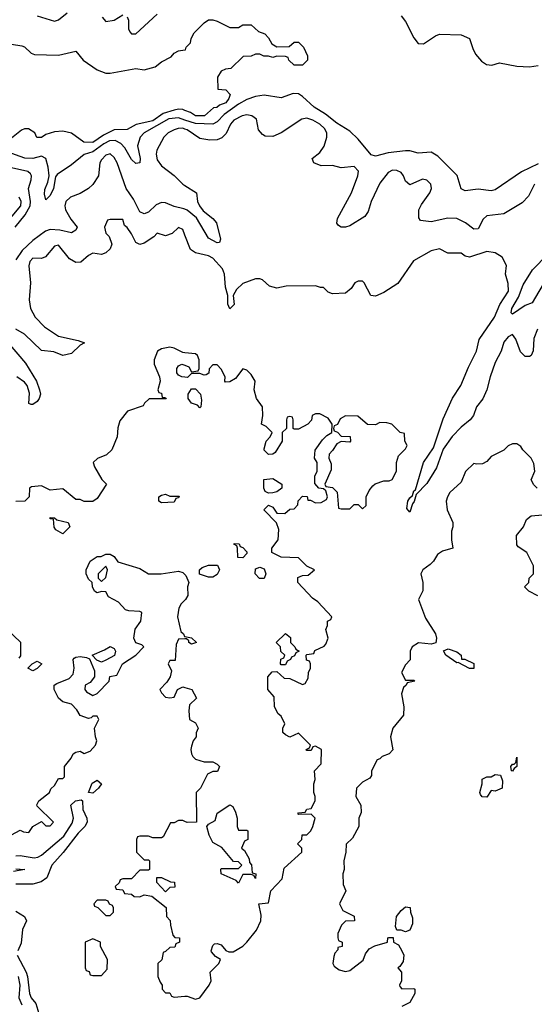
# Model space of a CAD drawing. Header units: inches. Extents: x 2380249 to 2585472, y 382747 to 546448.
# Tile 316 of 626: x 2559228 to 2561632, y 394500 to 399099. Entities that reach past the tile are written whole.
import ezdxf

# ---------------------------------------------------------------- set-up
doc = ezdxf.new("R2010")
doc.units = ezdxf.units.IN
doc.header["$MEASUREMENT"] = 0
doc.layers.add('C5359', color=7, linetype='Continuous')
doc.layers.add('C5369', color=7, linetype='Continuous')

msp = doc.modelspace()

# ---------------------------------------------------------------- linework, layer by layer
at = {"layer": 'C5359', "color": 4}
for points, elevation in [([(2559310, 399117.3), (2559390, 399092), (2559410, 399098), (2559449.6, 399130.4)], 16), ([(2559613.4, 399110), (2559630, 399090.7), (2559670, 399096.3), (2559710, 399121)], 16), ([(2559730, 399112), (2559736.9, 399096.9), (2559736, 399056), (2559742, 399042), (2559750, 399032), (2559770, 399032), (2559870, 399124)], 16), ([(2559190, 398984.4), (2559237.3, 398977.3), (2559250, 398971.3), (2559282, 398942), (2559296.7, 398936.7), (2559410, 398933), (2559490.9, 398950.9), (2559524.7, 398910), (2559590, 398864), (2559630, 398848.2), (2559650, 398848.2), (2559770, 398870.5), (2559810, 398864.9), (2559860.9, 398879.1), (2559890, 398902), (2559935.3, 398924.7), (2559950, 398942), (2559970, 398954), (2560000, 398957.7)], 12), ([(2560000, 398675.1), (2559990, 398679), (2559970, 398680.9), (2559950, 398676.2), (2559898.9, 398661.1), (2559850, 398626.2), (2559771.6, 398608.4), (2559730, 398585.2), (2559670, 398583.6), (2559620.2, 398559.8), (2559570, 398525.6), (2559527.3, 398527.3), (2559470, 398569), (2559430, 398578), (2559390, 398575.3), (2559350, 398562), (2559330, 398549), (2559308, 398548), (2559298, 398570), (2559268.4, 398588.4), (2559250, 398588.7), (2559236.9, 398583.1), (2559190, 398545.2)], 12), ([(2560000, 398629.7), (2559970, 398639.6), (2559924.4, 398635.6), (2559810.3, 398570), (2559790.3, 398550), (2559779, 398510), (2559791, 398450), (2559790, 398429.6), (2559770, 398427.2), (2559750, 398445.1), (2559719.7, 398499.7), (2559700.6, 398520.6), (2559674.1, 398534.1), (2559647.5, 398532.5), (2559621.1, 398518.9), (2559570, 398482.2), (2559530, 398469.7), (2559470, 398421.1), (2559403.8, 398376.2), (2559396, 398364), (2559385.3, 398310), (2559370, 398278), (2559350, 398257.2), (2559344.1, 398284.1), (2559346, 398306), (2559359.5, 398340.5), (2559365.1, 398370), (2559361.3, 398410), (2559349.5, 398450), (2559330, 398461.1), (2559290, 398450.9), (2559252.6, 398452.6), (2559170, 398481.1)], 16), ([(2560000, 398587.5), (2559990, 398591.6), (2559969, 398591), (2559950, 398583.5), (2559922.4, 398570), (2559901.3, 398550), (2559868.7, 398490), (2559865.3, 398470), (2559870, 398444), (2559890, 398415.5), (2559950.3, 398370.3), (2559990.6, 398330), (2560000, 398324.1)], 24), ([(2560000, 398213.8), (2559995.6, 398215.6), (2559950, 398226.3), (2559910, 398242.6), (2559890, 398244.7), (2559865.8, 398234.2), (2559830, 398199.5), (2559810, 398192), (2559790, 398200.9), (2559759.8, 398259.8), (2559726, 398310), (2559683.5, 398430), (2559670, 398454.7), (2559650, 398472), (2559630, 398465.7), (2559610, 398444.5), (2559603.2, 398430), (2559596.4, 398370), (2559570.3, 398329.7), (2559550, 398309.6), (2559510, 398287.3), (2559466, 398270), (2559443.8, 398250), (2559438.4, 398230), (2559442, 398210), (2559467.5, 398167.5), (2559497.3, 398130), (2559490, 398115.3), (2559470, 398102.7), (2559416.3, 398116.3), (2559370, 398119.2), (2559348.4, 398111.6), (2559290, 398068), (2559239.7, 398020.3), (2559210, 397977.2)], 24), ([(2559206.8, 398130), (2559253, 398187), (2559276.5, 398230), (2559279, 398250), (2559268.5, 398310), (2559282.4, 398350), (2559282.7, 398370), (2559278, 398378), (2559266.6, 398390), (2559190, 398406.8)], 24), ([(2559177.6, 398162.4), (2559233.7, 398230), (2559235.4, 398250), (2559225.1, 398270)], 28), ([(2560000, 398092.1), (2559990, 398118), (2559970, 398128), (2559939.8, 398100.2), (2559910, 398088.7), (2559870, 398102), (2559855.2, 398084.8), (2559810, 398055.1), (2559790, 398048.7), (2559770, 398058), (2559750, 398098), (2559730, 398128), (2559718, 398138), (2559710, 398166), (2559650, 398166), (2559638, 398162), (2559624.7, 398130), (2559630, 398102), (2559646, 398086), (2559658, 398050), (2559650.9, 398029.1), (2559630.9, 398009.1), (2559610, 398002), (2559570, 398008), (2559550, 397998), (2559513.4, 397966.6), (2559490, 397965.2), (2559461.2, 397981.2), (2559410, 398045.2), (2559390, 398041.2), (2559348.2, 397991.8), (2559330, 397982.7), (2559290, 397985.2), (2559274.8, 397970), (2559270.7, 397949.3), (2559278.7, 397870), (2559272, 397790), (2559279.3, 397750), (2559300.5, 397710), (2559344.6, 397664.6), (2559410, 397620.5), (2559501, 397601), (2559531, 397590), (2559510, 397578), (2559470, 397539.5), (2559429.5, 397529.5), (2559386.8, 397546.8), (2559330, 397553.2), (2559250, 397629.3), (2559210, 397652.7)], 28), ([(2559174.8, 397590), (2559255.1, 397495.1), (2559307.3, 397410), (2559321, 397370), (2559326, 397350), (2559318.8, 397330), (2559310, 397315.3), (2559290, 397302), (2559282, 397302), (2559270, 397306), (2559273.6, 397353.6), (2559262.7, 397390), (2559250, 397405.2), (2559214, 397430)], 28), ([(2560000, 397543), (2559990, 397544), (2559950, 397565.2), (2559930, 397569.2), (2559890, 397561.2), (2559871.3, 397550), (2559856, 397510), (2559856, 397490), (2559881, 397430), (2559884.7, 397410), (2559874, 397370), (2559878, 397358), (2559890, 397354), (2559894, 397334), (2559906, 397334), (2559911.2, 397331.1), (2559912, 397328), (2559832.7, 397327.3), (2559811.6, 397308.4), (2559804.7, 397295.3), (2559732, 397270), (2559695.3, 397224.7), (2559686.8, 397193.2), (2559682.8, 397150), (2559658, 397090), (2559634, 397066), (2559591.2, 397048.9), (2559572, 397030), (2559578, 397010), (2559611.2, 396951.1), (2559634, 396930), (2559590, 396862), (2559570, 396848), (2559528.8, 396848.9), (2559510, 396858), (2559490, 396858), (2559430, 396908), (2559370, 396902), (2559330, 396922), (2559283.6, 396916.4), (2559274, 396910), (2559272, 396870), (2559252, 396850), (2559210, 396848)], 32), ([(2560000, 397428.9), (2559986, 397430), (2559970, 397438), (2559962, 397450), (2559962, 397470), (2559970, 397482), (2559986, 397490), (2560000, 397484.7)], 32), ([(2559190, 395292), (2559230, 395314), (2559245.4, 395305.4), (2559270, 395302), (2559288.8, 395331.1), (2559330, 395354), (2559350, 395334), (2559370, 395334), (2559386, 395350), (2559310, 395426), (2559308.4, 395431.6), (2559318, 395450), (2559368, 395490), (2559374, 395506), (2559390, 395522), (2559410, 395554), (2559430, 395554), (2559438, 395562), (2559438, 395610), (2559468.7, 395650), (2559478, 395670), (2559490, 395678), (2559510, 395682), (2559530, 395672), (2559558, 395682), (2559582, 395710), (2559588.7, 395730), (2559582, 395750), (2559578, 395790), (2559598, 395830), (2559590, 395846), (2559570, 395846), (2559562, 395838), (2559550, 395835.3), (2559510, 395848.7), (2559495.5, 395875.5), (2559470, 395902), (2559430, 395913.2), (2559409.2, 395929.2), (2559389, 395970), (2559389.3, 395990.7), (2559400.9, 395999.1), (2559459, 396021), (2559478, 396042), (2559482, 396070), (2559478, 396110), (2559483.1, 396116.9), (2559490, 396122), (2559510, 396124.7), (2559539.6, 396119.6), (2559554, 396114), (2559576.9, 396056.9), (2559578, 396030), (2559556.9, 396003.1), (2559534, 395990), (2559532, 395970), (2559539.6, 395959.6), (2559570, 395942), (2559590, 395952), (2559646, 396010), (2559648.7, 396031.3), (2559682, 396038), (2559709.1, 396090.9), (2559770, 396131), (2559808, 396170), (2559799, 396179), (2559770, 396189), (2559762, 396210), (2559767.5, 396252.5), (2559794, 396290), (2559798, 396330), (2559790, 396335.3), (2559737.2, 396337.2), (2559722, 396342), (2559690, 396378), (2559643.1, 396403.1), (2559630, 396426), (2559610, 396428), (2559590, 396422), (2559578, 396430), (2559568, 396450), (2559566, 396470), (2559550, 396486), (2559538, 396510), (2559538, 396530), (2559558, 396570), (2559590, 396591), (2559608.7, 396591.3), (2559630, 396602), (2559650, 396602), (2559670, 396592), (2559686, 396566), (2559790, 396536), (2559830, 396511), (2559889.1, 396510.9), (2559970, 396522.8), (2559990, 396516), (2560000, 396506.7)], 32), ([(2560000, 396388), (2559982, 396370), (2559972, 396350), (2559964.7, 396310), (2559981, 396241), (2559994, 396230), (2559998, 396218), (2560000, 396217.6)], 32), ([(2559170, 396251.3), (2559231.2, 396191.1), (2559232, 396128), (2559223.6, 396116.4)], 32), ([(2560000, 396207.1), (2559970, 396206), (2559959.6, 396180.4), (2559954, 396106), (2559930, 396106), (2559922, 396090), (2559938, 396058), (2559931, 396029), (2559916, 396004), (2559882, 395970), (2559890, 395954), (2559910, 395934), (2559930, 395932), (2559950, 395934), (2559966, 395970), (2559990, 395982), (2560000, 395979.1)], 32), ([(2559210, 395193.1), (2559230, 395195.6), (2559295.2, 395184.8), (2559312.9, 395187.1), (2559330, 395197), (2559434.5, 395285.5), (2559473.4, 395346.6), (2559479.7, 395370), (2559467, 395430), (2559489, 395450), (2559515.2, 395455.2), (2559521, 395450), (2559523.8, 395410), (2559541.3, 395370), (2559543.1, 395350), (2559532.2, 395330), (2559500.7, 395299.3), (2559431.4, 395208.6), (2559378, 395150), (2559354.8, 395090), (2559327.7, 395072.3), (2559290, 395061), (2559210, 395061.7)], 28), ([(2560000, 395353.3), (2559990, 395358), (2559970, 395358), (2559950, 395348), (2559932.7, 395347.3), (2559898, 395282), (2559890, 395278), (2559850, 395278), (2559830, 395286), (2559790, 395286), (2559778, 395282), (2559774, 395270), (2559774, 395210), (2559810, 395174), (2559830, 395174), (2559834, 395170), (2559834, 395130), (2559830, 395126), (2559790, 395126), (2559750, 395086), (2559710, 395086), (2559698, 395082), (2559692.7, 395067.3), (2559674, 395050), (2559678, 395038), (2559710, 395034), (2559718, 395018), (2559750, 395014), (2559763.6, 395003.6), (2559790, 395002), (2559810, 395012), (2559844.7, 395004.7), (2559912.7, 394952.7), (2559914, 394910), (2559931.6, 394891.6), (2559932, 394870), (2559943.6, 394823.6), (2559952.7, 394812.7), (2559974, 394810), (2559974, 394790), (2559958, 394782), (2559952.7, 394767.3), (2559930, 394766), (2559910, 394746), (2559898, 394742), (2559891.6, 394708.4), (2559874, 394690), (2559874, 394630), (2559883.6, 394603.6), (2559894, 394590), (2559894, 394570), (2559910, 394554), (2559930, 394554), (2559938, 394538), (2559950, 394534), (2560000, 394537.3)], 32), ([(2559210, 395133.4), (2559251.3, 395130), (2559199.6, 395120.4)], 24), ([(2559210, 394935.3), (2559250.7, 394910), (2559259.1, 394890), (2559241.6, 394850), (2559234.6, 394785.4), (2559219.1, 394750)], 28), ([(2559215.5, 394730), (2559258, 394650), (2559264.2, 394630), (2559273.1, 394550), (2559282, 394530), (2559303.8, 394503.8), (2559331.5, 394410)], 28), ([(2559221.1, 394630), (2559228.7, 394590), (2559224.4, 394530), (2559238, 394498)], 24)]:
    msp.add_lwpolyline(points, dxfattribs=dict(at, elevation=elevation))
for points, elevation in [([(2559890, 396842), (2559878, 396850), (2559878, 396870), (2559890, 396878), (2559910, 396882), (2559930, 396874), (2559972.7, 396872.7), (2559970, 396866), (2559958, 396862), (2559950, 396846)], 32), ([(2559430, 396698), (2559396.4, 396716.4), (2559388.8, 396728.9), (2559386, 396766), (2559370, 396768), (2559370, 396774), (2559390, 396772), (2559402, 396762), (2559454, 396750), (2559462, 396730)], 32), ([(2559630, 396546), (2559594, 396510), (2559594, 396490), (2559610, 396474), (2559630, 396494), (2559638, 396530)], 32), ([(2559610, 396098), (2559588, 396108), (2559566, 396130), (2559624.7, 396155.3), (2559650, 396171.3), (2559670, 396162), (2559676, 396150), (2559671.2, 396128.9), (2559630, 396108)], 32), ([(2559290, 396058), (2559266, 396070), (2559286, 396090), (2559310, 396102), (2559332, 396090), (2559310, 396068)], 32), ([(2559570, 395486.6), (2559549.4, 395490), (2559566.7, 395533.3), (2559590, 395546.8), (2559611, 395530), (2559596.3, 395510)], 28), ([(2559910, 395026), (2559868.4, 395068.4), (2559868, 395092), (2559890, 395092), (2559932.7, 395072.7), (2559952, 395070), (2559952.7, 395047.3), (2559930, 395046)], 32), ([(2559630, 394986), (2559590, 394986), (2559574, 394970), (2559578, 394958), (2559592.7, 394952.7), (2559630, 394914), (2559650, 394914), (2559666, 394930), (2559666, 394950), (2559662, 394962), (2559647.3, 394967.3), (2559642, 394982)], 32), ([(2559570, 394806), (2559534, 394790), (2559534, 394670), (2559538, 394658), (2559552.7, 394652.7), (2559558, 394638), (2559570, 394634), (2559610, 394634), (2559636.4, 394663.6), (2559638, 394710), (2559606, 394770), (2559606, 394790)], 32)]:
    msp.add_lwpolyline(points, close=True, dxfattribs=dict(at, elevation=elevation))
at = {"layer": 'C5369', "color": 4}
for points, elevation in [([(2560000, 398957.7), (2560002, 398958), (2560006, 398970), (2560026, 398990), (2560028.4, 399011.6), (2560043.1, 399036.9), (2560090, 399084.7), (2560110, 399098), (2560130, 399098), (2560151.2, 399091.1), (2560210, 399062), (2560250, 399062), (2560270, 399074), (2560310, 399074), (2560343.6, 399043.6), (2560372.7, 399032.7), (2560390, 399014), (2560405.4, 398985.4), (2560430, 398972), (2560487.3, 398972.7), (2560510, 398994), (2560530, 398994), (2560554, 398970), (2560572, 398930), (2560572, 398910), (2560550, 398886), (2560510, 398886), (2560486, 398910), (2560482, 398922), (2560470, 398926), (2560430, 398928), (2560410, 398922), (2560390, 398928.7), (2560368.7, 398928.7), (2560350, 398938), (2560330, 398938), (2560310, 398928), (2560272.7, 398927.3), (2560214, 398870), (2560190, 398868), (2560170, 398858), (2560152, 398830), (2560154, 398774), (2560191.2, 398771.1), (2560211.3, 398750), (2560204.7, 398730), (2560190.7, 398710), (2560161.1, 398698.9), (2560149.1, 398689.1), (2560133.7, 398686.3), (2560092, 398650), (2560048.7, 398650), (2560025.4, 398665.4), (2560000, 398675.1)], 12), ([(2561010, 399117.3), (2561030.3, 399090.3), (2561070, 399013.4), (2561090, 398988), (2561114.5, 398985.5), (2561170, 399023), (2561189.7, 399030.3), (2561290, 399027.2), (2561330.3, 399010.3), (2561344.4, 398964.4), (2561357.8, 398937.8), (2561385.4, 398905.4), (2561408.8, 398888.9), (2561433.6, 398886.4), (2561470, 398897.3), (2561550, 398881), (2561610, 398878.8), (2561650, 398884)], 16), ([(2561650, 398425.1), (2561572.5, 398387.5), (2561450, 398304.2), (2561430, 398299.6), (2561370, 398307.3), (2561310, 398299.3), (2561290, 398309.2), (2561271.3, 398371.3), (2561182, 398462), (2561150, 398479.7), (2561090, 398475.1), (2561050, 398486), (2561030, 398485.7), (2560950, 398476.8), (2560890, 398461.7), (2560870, 398468.2), (2560810, 398540.5), (2560770, 398578.7), (2560710, 398615), (2560657.4, 398657.4), (2560604.4, 398690), (2560550, 398740.5), (2560530, 398752.8), (2560506.1, 398753.9), (2560450, 398733.6), (2560370, 398746.2), (2560330, 398739.8), (2560290, 398725.7), (2560250, 398704.8), (2560183.5, 398656.5), (2560150, 398621.5), (2560130, 398610.8), (2560050, 398613.2), (2560000, 398629.7)], 16), ([(2561634, 398330), (2561605.3, 398274.7), (2561576.1, 398243.9), (2561490, 398191.6), (2561410, 398182.9), (2561393.3, 398166.7), (2561370, 398121.2), (2561350, 398120.7), (2561311.6, 398150), (2561270, 398169.7), (2561228.9, 398171.1), (2561150, 398154.5), (2561100.9, 398160.9), (2561093.2, 398173.2), (2561093.6, 398210), (2561105.1, 398234.9), (2561144.4, 398290), (2561152, 398310), (2561149.6, 398330), (2561130, 398349.6), (2561110, 398354), (2561050, 398326.6), (2561030, 398345.2), (2561021.6, 398370), (2561010, 398384.5), (2560990, 398394.3), (2560970, 398395.4), (2560950, 398384.2), (2560910, 398335.6), (2560870.3, 398250), (2560856.5, 398203.5), (2560841.3, 398178.7), (2560770, 398136.2), (2560750, 398129.7), (2560729.6, 398129.6), (2560717, 398137), (2560710, 398148.7), (2560713.6, 398170), (2560778.9, 398290), (2560807.6, 398370), (2560810.9, 398390.9), (2560790, 398413), (2560730, 398407.3), (2560690, 398416.9), (2560635.9, 398415.9), (2560602, 398430), (2560594, 398450), (2560630, 398479.1), (2560650, 398507.3), (2560663.5, 398550), (2560662.6, 398570), (2560652.1, 398590), (2560629.6, 398610), (2560597.6, 398630), (2560570, 398638.2), (2560546.7, 398633.3), (2560450.3, 398569.7), (2560410, 398553.6), (2560374.2, 398554.2), (2560362, 398562), (2560344.2, 398584.2), (2560333.7, 398633.7), (2560313.2, 398650), (2560290, 398654.5), (2560268, 398650), (2560229.2, 398630), (2560212.8, 398610), (2560192.7, 398567.3), (2560172.7, 398547.3), (2560150, 398537.2), (2560115.8, 398535.8), (2560070, 398544), (2560010, 398583.5), (2560000, 398587.5)], 24), ([(2560000, 398324.1), (2560054.8, 398290), (2560059.5, 398250), (2560068.8, 398228.8), (2560085.3, 398205.3), (2560130.7, 398170), (2560148, 398150), (2560166.4, 398073.6), (2560162, 398058), (2560150, 398056), (2560110, 398078.4), (2560053.6, 398173.6), (2560010, 398209.6), (2560000, 398213.8)], 24), ([(2561647.3, 397652.7), (2561630.5, 397610), (2561627.7, 397552.3), (2561618, 397530), (2561610, 397525.2), (2561590, 397526), (2561567.7, 397547.7), (2561546.3, 397606.3), (2561530, 397628.7), (2561510, 397618), (2561490, 397592.3), (2561478, 397550), (2561450, 397497.2), (2561425.7, 397430), (2561410.6, 397370.6), (2561391.9, 397328.1), (2561362, 397290), (2561348, 397250), (2561333, 397230), (2561290, 397195.6), (2561247.9, 397152.1), (2561206.7, 397093.3), (2561174.7, 397005.3), (2561130, 396933.2), (2561079.6, 396880.4), (2561071.8, 396848.2), (2561063, 396837), (2561050, 396798), (2561036.4, 396816.4), (2561042, 396850), (2561050, 396866), (2561063.2, 396876.8), (2561070, 396898), (2561077.2, 396902.8), (2561114, 397030), (2561161, 397099), (2561205.9, 397234.1), (2561249.7, 397330.3), (2561289.3, 397390), (2561324.4, 397475.6), (2561362.9, 397550), (2561375.3, 397604.7), (2561445.6, 397710), (2561471.1, 397768.9), (2561511.6, 397830), (2561510, 397866), (2561498, 397910), (2561502, 397950), (2561482, 397990), (2561450, 398009.2), (2561410, 398016), (2561330, 397989), (2561310, 397994), (2561290, 398008.7), (2561228.8, 398008.9), (2561190, 398028), (2561150, 398019), (2561068.3, 397971.7), (2560994, 397866), (2560930, 397824), (2560890, 397808), (2560868, 397810), (2560838, 397870), (2560830, 397878), (2560810, 397878), (2560794, 397870), (2560776.9, 397843.1), (2560750, 397822), (2560690, 397818), (2560670, 397826), (2560647.3, 397847.3), (2560632.7, 397847.3), (2560610, 397855.3), (2560473.6, 397853.6), (2560430, 397844), (2560394.6, 397854.6), (2560363.1, 397883.1), (2560350, 397888.7), (2560330, 397889), (2560270, 397866), (2560240.7, 397839.3), (2560224.7, 397810), (2560230, 397768), (2560210, 397748.7), (2560201.2, 397770), (2560201.2, 397810), (2560189.6, 397850), (2560184.7, 397910), (2560175.2, 397935.2), (2560130, 397985.1), (2560110, 397996.2), (2560049.3, 398009.3), (2560025.6, 398025.6), (2560000, 398092.1)], 28), ([(2561689.1, 397890), (2561623, 397777), (2561590, 397764.2), (2561530, 397722.7), (2561523.7, 397730), (2561528.1, 397750), (2561557.8, 397802.2), (2561579.8, 397860.2), (2561623.5, 397930), (2561695.7, 398004.3)], 24), ([(2560000, 397484.7), (2560018, 397478), (2560030, 397454), (2560062, 397458), (2560066, 397470), (2560066, 397510), (2560058, 397530), (2560050, 397538), (2560000, 397543)], 32), ([(2560000, 394537.3), (2560010, 394538), (2560050, 394524), (2560070, 394530.8), (2560114, 394590), (2560122, 394610), (2560118, 394650), (2560158, 394690), (2560166, 394710), (2560143.1, 394723.1), (2560124.7, 394744.7), (2560122, 394750), (2560130, 394774), (2560138, 394782), (2560150, 394784.7), (2560170, 394778), (2560191.2, 394751.1), (2560205.4, 394745.4), (2560225.4, 394745.4), (2560270, 394770.8), (2560289.2, 394790), (2560333.8, 394846.2), (2560355.1, 394890), (2560356.5, 394916.5), (2560346, 394970), (2560390, 394974), (2560402, 395030), (2560453.6, 395086.4), (2560464, 395136), (2560546, 395210), (2560546, 395230), (2560526, 395250), (2560546, 395270), (2560548, 395292), (2560570, 395292), (2560588, 395310), (2560598, 395330), (2560608, 395370), (2560590, 395388), (2560530, 395386), (2560528, 395390), (2560530, 395394), (2560562, 395398), (2560570, 395412), (2560590, 395414), (2560608.7, 395450), (2560608.7, 395470), (2560602, 395490), (2560602, 395530), (2560608, 395550), (2560606, 395590), (2560636.4, 395623.6), (2560638, 395690), (2560610, 395706), (2560598, 395702), (2560590, 395686), (2560570, 395686), (2560566, 395690), (2560582, 395698), (2560586, 395710), (2560530, 395766), (2560490, 395748), (2560470, 395758), (2560458, 395770), (2560458, 395790), (2560466, 395810), (2560450, 395846), (2560436.4, 395856.4), (2560418, 395890), (2560416.4, 395936.4), (2560388, 395970), (2560388, 396030), (2560407.3, 396052.7), (2560430, 396054), (2560463.6, 396023.6), (2560490, 396022), (2560550, 395994), (2560562, 395998), (2560576.4, 396023.6), (2560578, 396050), (2560586, 396070), (2560586, 396090), (2560582, 396102), (2560567.3, 396107.3), (2560566, 396130), (2560570, 396134), (2560602, 396138), (2560607.3, 396152.7), (2560650, 396172), (2560658, 396182), (2560668.7, 396210), (2560658, 396250), (2560666, 396270), (2560666, 396290), (2560682, 396298), (2560686, 396310), (2560620.4, 396380.4), (2560596.4, 396396.4), (2560528, 396470), (2560527.3, 396492.7), (2560550, 396502), (2560576.4, 396503.6), (2560606, 396530), (2560570, 396546), (2560530, 396586), (2560450, 396588), (2560406, 396610), (2560406, 396630), (2560435.3, 396670), (2560438, 396718), (2560428.4, 396748.4), (2560368.7, 396810), (2560390, 396832), (2560410, 396822), (2560430, 396794), (2560467.3, 396792.7), (2560490, 396812), (2560510, 396814), (2560527.3, 396832.7), (2560528.4, 396851.6), (2560550, 396874), (2560571.3, 396871.3), (2560574, 396854), (2560586, 396854), (2560610, 396842), (2560636.4, 396843.6), (2560662, 396858), (2560666, 396870), (2560658, 396898), (2560647.3, 396907.3), (2560626, 396910), (2560607.3, 396932.7), (2560607.3, 396967.3), (2560618, 396990), (2560618, 397030), (2560606, 397050), (2560608.4, 397088.4), (2560643.1, 397136.9), (2560663.1, 397156.9), (2560686, 397170), (2560688, 397210), (2560670, 397238), (2560630, 397258), (2560610, 397258), (2560594, 397250), (2560591.6, 397228.4), (2560574, 397210), (2560530, 397186), (2560510, 397186), (2560506, 397190), (2560506, 397230), (2560502, 397242), (2560490, 397246), (2560478, 397242), (2560474, 397230), (2560474, 397190), (2560454, 397170), (2560454, 397130), (2560422, 397078), (2560410, 397068.7), (2560390, 397068), (2560370, 397088), (2560370, 397094), (2560379, 397130), (2560398, 397150), (2560408, 397170), (2560379, 397199), (2560358, 397210), (2560364, 397250), (2560362, 397290), (2560334, 397330), (2560324, 397370), (2560328.7, 397410), (2560310, 397442), (2560290, 397462), (2560270, 397468), (2560236.9, 397423.1), (2560210, 397408), (2560190, 397406), (2560186, 397410), (2560188, 397430), (2560170, 397466), (2560150, 397486), (2560130, 397486), (2560112.7, 397467.3), (2560111.6, 397448.4), (2560099.6, 397440.4), (2560090, 397438), (2560070, 397446), (2560030, 397446), (2560012, 397428), (2560000, 397428.9)], 32), ([(2561646, 396910), (2561630, 396926), (2561618, 396950), (2561635.3, 396990), (2561630, 397026), (2561618, 397050), (2561578, 397090), (2561570, 397106), (2561550, 397118), (2561530, 397118), (2561510, 397108), (2561490, 397088), (2561430, 397058), (2561410, 397035.3), (2561390, 397024), (2561362, 397022), (2561350, 397026), (2561311.6, 396988.4), (2561290, 396938), (2561238, 396890), (2561226, 396870), (2561221, 396850), (2561224.7, 396810), (2561252, 396750), (2561252, 396730), (2561244.7, 396710), (2561244.7, 396670), (2561252, 396630), (2561203.6, 396616.4), (2561179.6, 396600.4), (2561162, 396570), (2561146.4, 396553.6), (2561112, 396530), (2561102, 396510), (2561112, 396470), (2561111.6, 396431.6), (2561091.3, 396390), (2561123.5, 396303.5), (2561170.8, 396230), (2561176, 396210), (2561172, 396188), (2561150, 396182), (2561091.6, 396188.4), (2561062, 396170), (2561052, 396150), (2561051.6, 396108.4), (2561030, 396086), (2561012, 396050), (2561030, 396014), (2561070, 396014), (2561074, 396010), (2561038, 396002), (2561034, 395990), (2561021, 395979), (2561011.3, 395950), (2561022.8, 395890), (2561021, 395850), (2560970.9, 395789.1), (2560961, 395750), (2560971.2, 395688.9), (2560954, 395670), (2560922, 395658), (2560910, 395646), (2560898, 395642), (2560872, 395590), (2560871.6, 395568.4), (2560863.6, 395556.4), (2560830, 395538), (2560802, 395510), (2560798, 395470), (2560822, 395430), (2560823.6, 395396.4), (2560812, 395370), (2560812, 395330), (2560783.6, 395276.4), (2560752.7, 395247.3), (2560752, 395210), (2560742, 395170), (2560744.7, 395130), (2560738, 395110), (2560739.6, 395059.6), (2560752, 395030), (2560722, 394970), (2560738, 394938), (2560791.2, 394911.1), (2560792, 394890), (2560750, 394888), (2560732, 394870), (2560714, 394830), (2560714, 394810), (2560718, 394798), (2560734, 394790), (2560734, 394770), (2560714, 394766), (2560714, 394754), (2560701, 394739), (2560696, 394724), (2560691.3, 394691.3), (2560698, 394678), (2560721.1, 394661.1), (2560750, 394654), (2560770, 394657.3), (2560833.2, 394706.8), (2560843.7, 394736.3), (2560860.7, 394759.3), (2560886.8, 394773.2), (2560946, 394790), (2560948, 394810), (2560952, 394812), (2560972.7, 394812.7), (2560974, 394790), (2560998, 394778), (2561014, 394750), (2561022, 394730), (2561019.6, 394700.4), (2561003.6, 394676.4), (2560994, 394670), (2561012, 394650), (2561012, 394610), (2561002, 394590), (2561003.6, 394583.6), (2561012.7, 394572.7), (2561070, 394574), (2561074, 394570), (2561074, 394550), (2561051.2, 394508.9), (2561014, 394490)], 32), ([(2561648.4, 396408.4), (2561606, 396430), (2561586, 396450), (2561606, 396470), (2561608, 396490), (2561628, 396510), (2561628.4, 396548.4), (2561598, 396610), (2561556.4, 396636.4), (2561550, 396646), (2561548.7, 396690), (2561582, 396730), (2561595.3, 396764.7), (2561618, 396782), (2561670, 396786)], 32), ([(2560000, 396506.7), (2560003.5, 396503.5), (2560018, 396470), (2560012, 396450), (2560014, 396410), (2560002, 396390), (2560000, 396388)], 32), ([(2560000, 396217.6), (2560030, 396212), (2560054, 396190), (2560030, 396182), (2560018, 396190), (2560018, 396198), (2560007.3, 396207.3), (2560000, 396207.1)], 32), ([(2560000, 395979.1), (2560032, 395970), (2560054, 395930), (2560022, 395898), (2560018, 395870), (2560022, 395830), (2560050, 395814), (2560062, 395790), (2560052.7, 395767.3), (2560052, 395750), (2560038, 395730), (2560030, 395706), (2560027.3, 395690), (2560031.3, 395670), (2560036.9, 395656.9), (2560050, 395644.7), (2560090, 395632), (2560130, 395632), (2560150, 395622), (2560162, 395610), (2560152.7, 395587.3), (2560130, 395588), (2560105.4, 395574.6), (2560072, 395510), (2560052, 395490), (2560054, 395350), (2560010, 395348.7), (2560000, 395353.3)], 32)]:
    msp.add_lwpolyline(points, dxfattribs=dict(at, elevation=elevation))
at = {"layer": 'C5369', "color": 4, "elevation": 32}
for points in [[(2560070, 397286), (2560058, 397298), (2560030, 397308), (2560015.3, 397330), (2560015.3, 397350), (2560030, 397374), (2560050, 397374), (2560072, 397350), (2560078, 397322), (2560074, 397290)], [(2560750, 397248), (2560725.4, 397234.6), (2560712.7, 397207.3), (2560698, 397202), (2560694, 397190), (2560698, 397178), (2560712.7, 397172.7), (2560730, 397154), (2560772.7, 397152.7), (2560774, 397130), (2560770, 397126), (2560730, 397128), (2560710, 397118), (2560690, 397086), (2560674, 397070), (2560672, 397050), (2560683.6, 397023.6), (2560683.6, 396996.4), (2560654, 396930), (2560658, 396918), (2560690, 396914), (2560711.6, 396891.6), (2560718, 396818), (2560730, 396814), (2560770, 396814), (2560790, 396834), (2560810, 396834), (2560830, 396814), (2560846, 396830), (2560846, 396870), (2560860.2, 396899.8), (2560878, 396922), (2560889, 396931), (2560930, 396944.7), (2560954.6, 396945.4), (2560968.4, 396951.6), (2560988, 396990), (2560988, 397030), (2560998, 397062), (2561030, 397094), (2561038, 397110), (2561028, 397130), (2561026, 397166), (2561006, 397170), (2560966, 397210), (2560943.6, 397216.4), (2560910, 397218), (2560890, 397206), (2560852.7, 397207.3), (2560807.3, 397247.3)], [(2560390, 396888), (2560375.3, 396895.3), (2560368.7, 396910), (2560369.1, 396950.9), (2560410, 396956), (2560452, 396930), (2560452, 396910), (2560430, 396894), (2560410, 396888.7)], [(2560270, 396586), (2560247.3, 396587.3), (2560246, 396630), (2560242, 396642), (2560228.4, 396648.4), (2560230, 396652), (2560254, 396650), (2560258, 396638), (2560270, 396634), (2560290, 396614), (2560290, 396606)], [(2560110, 396495.3), (2560068.8, 396508.9), (2560068, 396530), (2560080.2, 396539.8), (2560110, 396551.3), (2560151.6, 396551.6), (2560162, 396530), (2560150, 396508), (2560130, 396495.3)], [(2560370, 396488), (2560349.1, 396489.1), (2560328, 396510), (2560330, 396534), (2560350, 396542), (2560370, 396534), (2560378, 396510)], [(2560450, 396086), (2560446, 396090), (2560448.4, 396111.6), (2560462, 396118), (2560466, 396130), (2560448.4, 396148.4), (2560446, 396170), (2560426, 396190), (2560470, 396232), (2560492.7, 396212.7), (2560494, 396190), (2560514, 396170), (2560518, 396158), (2560534, 396150), (2560518, 396142), (2560512.7, 396127.3), (2560498, 396122), (2560494, 396110), (2560478, 396102), (2560470, 396086)], [(2561292.7, 396112.7), (2561307.3, 396112.7), (2561350, 396092), (2561350, 396068), (2561328.8, 396068.9), (2561276.4, 396096.4), (2561270, 396095.3), (2561219, 396130), (2561208.4, 396151.6), (2561230, 396161), (2561270, 396146), (2561291.3, 396130)], [(2561530, 395588.7), (2561526, 395590), (2561522, 395610), (2561530, 395622), (2561538, 395622), (2561546, 395630), (2561550, 395654), (2561550.8, 395610), (2561538, 395602)], [(2561450, 395495.3), (2561430, 395498), (2561410, 395468), (2561388.4, 395468.4), (2561380.4, 395480.4), (2561378, 395490), (2561388.7, 395530), (2561389, 395551), (2561410, 395562), (2561430, 395562), (2561450, 395574), (2561474, 395570), (2561483.6, 395543.6), (2561482, 395510)], [(2560250, 395314), (2560290, 395314), (2560294, 395310), (2560294, 395270), (2560278, 395262), (2560264.7, 395230), (2560278, 395218), (2560299.6, 395179.6), (2560302, 395162), (2560311.2, 395151.1), (2560314, 395114), (2560332, 395110), (2560330, 395088), (2560322, 395102), (2560310, 395106), (2560270, 395106), (2560250, 395066), (2560239, 395079), (2560168.7, 395108.7), (2560168, 395130), (2560170, 395134), (2560250, 395134), (2560266, 395150), (2560250, 395166), (2560227.3, 395167.3), (2560172, 395232), (2560130, 395255.3), (2560113.2, 395290), (2560102, 395330), (2560110, 395342), (2560142, 395358), (2560150, 395392), (2560210, 395432), (2560223.6, 395423.6), (2560236.9, 395396.9), (2560244.7, 395370), (2560244.7, 395330)], [(2561030, 394838), (2561010, 394846), (2560990, 394846), (2560984, 394864), (2560989.2, 394910), (2561010, 394938), (2561030, 394956), (2561052.7, 394952.7), (2561054, 394930), (2561063.6, 394903.6), (2561063.6, 394876.4), (2561050, 394846)]]:
    msp.add_lwpolyline(points, close=True, dxfattribs=at)

doc.saveas('drawing.dxf')
